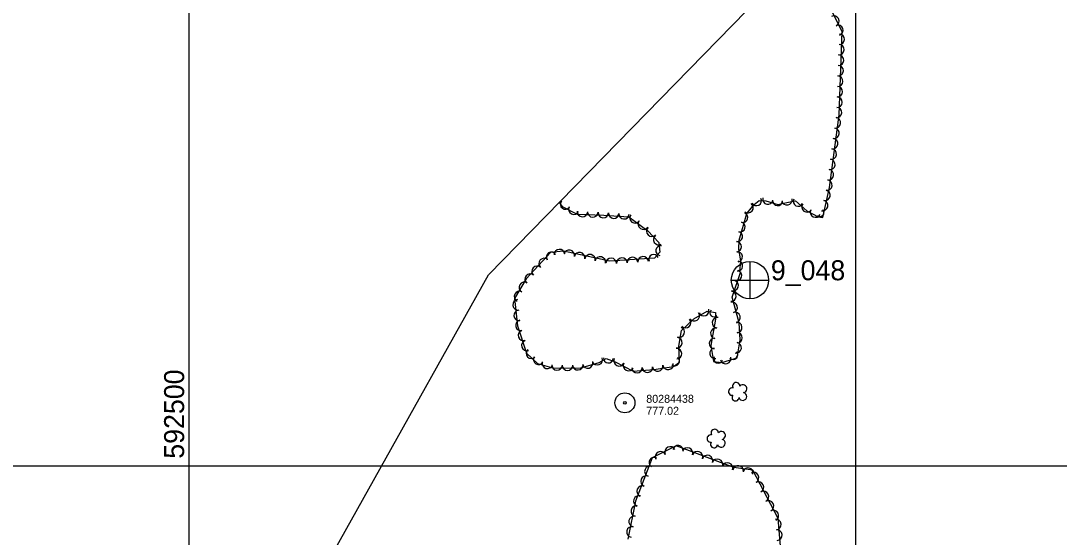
# Model space of a CAD drawing. Extents: x 591954 to 597000, y 198576 to 213500.
# Drawn here: x 592374 to 593152, y 205446 to 205834 of the extents above; entities that cross this region are included whole.
import ezdxf

# ---------------------------------------------------------------- set-up
doc = ezdxf.new("R2010")
doc.units = 0
for name, color, linetype in [('Level 10', 7, 'Continuous'), ('Level 18', 7, 'Continuous'), ('Level 4', 7, 'Continuous'), ('Level 6', 7, 'Continuous')]:
    doc.layers.add(name, color=color, linetype=linetype)

msp = doc.modelspace()

# ---------------------------------------------------------------- linework, layer by layer
at = {"layer": 'Level 10'}
for p, q in [((592500, 205500), (592500, 207000)), ((593000, 205500), (593000, 207000)), ((593000, 205500), (593000, 207000)), ((592500, 204500), (592500, 206000)), ((593000, 204500), (593000, 206000)), ((592000, 205500), (594000, 205500)), ((592500, 205500), (594000, 205500)), ((593000, 205500), (595500, 205500))]:
    msp.add_line(p, q, dxfattribs=at)
at = {"layer": 'Level 18'}
for points in [[(592918.21, 205689.08), (592923.7, 205696.05), (592927.4, 205698.89), (592932.55, 205698.75), (592941.38, 205695.82), (592948.22, 205697.39), (592954.69, 205698.66), (592963.18, 205691.25), (592971.76, 205686.76), (592975.23, 205686.14), (592980.21, 205708.68), (592987.55, 205763.28), (592989.79, 205825.79), (592982.46, 205839.93), (592973.61, 205840.43), (592963.59, 205841), (592952.87, 205845.33), (592946.63, 205852.42), (592944.94, 205863.05), (592944.94, 205868.97)], [(592777.39, 205697.51), (592779.87, 205694.35), (592791.02, 205688.77), (592810.95, 205687.84), (592829.83, 205686.68)], [(592912.97, 205645.89), (592913.73, 205653.52), (592912.26, 205662.57), (592912.42, 205669.15), (592918.21, 205689.08)], [(592829.83, 205686.68), (592844.02, 205676.24), (592852.17, 205667.43), (592853, 205660.2), (592849, 205655.61), (592815.51, 205653.38), (592780.71, 205660.88), (592770.97, 205659.86), (592752.8, 205640.08), (592744.11, 205625.55), (592746.28, 205605.02), (592752.99, 205584.46), (592761.38, 205576.72), (592773.5, 205573.27), (592793.81, 205573.49), (592807.41, 205577.35), (592812.63, 205580.34), (592819.48, 205578.06), (592832.98, 205570.99), (592848.51, 205572.3), (592863.14, 205574.36), (592867.86, 205577.62), (592867.35, 205589.69), (592869.16, 205601.56), (592878.44, 205610.2), (592888.49, 205615.96), (592894.82, 205614.83), (592894.7, 205609.89), (592891.32, 205590.23), (592893.29, 205578.11), (592899.6, 205577.36), (592911.09, 205580.86), (592913.33, 205594.48), (592912.59, 205607.23), (592907.28, 205626.49), (592913.67, 205645.77)], [(592944.59, 205427.95), (592941.72, 205460.35), (592922.66, 205496.64), (592908.46, 205498.67), (592865.24, 205514.96), (592847.27, 205505.92), (592834.66, 205473.46), (592828.91, 205444.85)]]:
    msp.add_lwpolyline(points, dxfattribs=at)
for centre, radius, start, end in [((592983.48, 205833.49), 3.94, 297.40614, 117.39082), ((592986.53, 205826.65), 3.84, 289.80316, 109.78784), ((592987.52, 205819.86), 3.94, 267.95446, 87.93914), ((592987.24, 205812), 3.94, 267.95446, 87.93914), ((592986.95, 205804.13), 3.94, 267.95446, 87.93914), ((592986.67, 205796.27), 3.94, 267.95446, 87.93914), ((592986.39, 205788.4), 3.94, 267.96173, 87.94641), ((592986.11, 205780.53), 3.94, 267.9542, 87.93888), ((592985.83, 205772.67), 3.94, 267.95446, 87.93914), ((592985.43, 205764.88), 3.93, 266.1868, 86.17148), ((592984.65, 205757.19), 3.94, 262.34807, 82.33275), ((592983.6, 205749.39), 3.94, 262.34904, 82.33372), ((592982.56, 205741.59), 3.94, 262.35626, 82.34093), ((592981.51, 205733.79), 3.94, 262.34904, 82.33372), ((592980.46, 205725.99), 3.94, 262.35529, 82.33996), ((592979.41, 205718.19), 3.94, 262.34904, 82.33372), ((592978.27, 205710.46), 3.93, 260.83279, 80.81746), ((592976.81, 205702.85), 3.94, 257.5357, 77.52038), ((592777.06, 205701.15), 3.9, 271.07632, 308.80136), ((592782.16, 205696.15), 3.81, 143.26566, 323.25033), ((592919.08, 205693.52), 3.94, 231.75148, 51.73616), ((592925.5, 205698.8), 3.72, 208.02755, 28.01223), ((592933.94, 205699.99), 3.9, 167.75882, 347.7435), ((592941.24, 205698.88), 3.79, 175.85528, 355.83996), ((592948.3, 205699.45), 3.94, 191.90157, 11.88625), ((592956.66, 205698.26), 3.62, 152.5116, 332.49628), ((592963.35, 205694.17), 3.91, 142.84488, 322.82956), ((592975.11, 205695.16), 3.94, 257.54123, 77.52591), ((592788.42, 205692.36), 3.9, 153.41632, 333.401), ((592794.98, 205690.64), 3.9, 177.22785, 357.21253), ((592802.77, 205690.27), 3.9, 177.317, 357.30168), ((592810.57, 205689.87), 3.9, 176.95664, 356.94132), ((592818.37, 205689.43), 3.9, 176.47808, 356.46276), ((592826.1, 205688.93), 3.85, 176.48233, 356.46701), ((592834.33, 205685.94), 3.97, 143.68323, 323.66791), ((592915.36, 205686.12), 3.64, 253.81577, 73.80045), ((592969.66, 205690.26), 3.93, 153.49484, 333.47952), ((592973.17, 205689.83), 2.91, 226.28255, 46.26723), ((592840.73, 205681.24), 3.97, 143.67896, 323.66363), ((592913.3, 205679.1), 3.68, 253.81749, 73.80217), ((592846.96, 205675.88), 3.96, 135.0179, 315.00257), ((592852.04, 205669.49), 3.81, 122.79119, 302.77587), ((592911.39, 205671.92), 3.66, 256.30515, 76.28983), ((592853.64, 205661.26), 3.66, 79.52417, 259.50885), ((592910.57, 205664.18), 3.67, 271.55413, 91.53881), ((592771.65, 205656.45), 3.74, 33.45549, 213.44017), ((592777.77, 205658.36), 3.95, 3.97704, 183.96172), ((592785.01, 205657.83), 3.97, 347.84436, 167.82904), ((592792.78, 205656.15), 3.97, 347.85294, 167.83761), ((592800.54, 205654.48), 3.97, 347.84588, 167.83056), ((592808.3, 205652.81), 3.97, 347.85142, 167.83609), ((592832.51, 205652.43), 3.97, 3.81262, 183.79729), ((592840.43, 205652.96), 3.97, 3.8131, 183.79778), ((592848.38, 205654.86), 3.68, 21.69484, 201.67951), ((592911.25, 205656.64), 3.68, 278.82074, 98.80542), ((592760.92, 205645.85), 3.97, 47.43693, 227.42161), ((592766.29, 205651.69), 3.97, 47.43693, 227.42161), ((592816.48, 205651.8), 3.94, 357.88845, 177.87313), ((592824.58, 205651.9), 3.97, 3.8131, 183.79778), ((592911.43, 205649.83), 3.68, 264.31797, 84.30265), ((592755.79, 205639.96), 3.95, 50.6214, 230.60608), ((592910.49, 205642.69), 3.93, 251.66501, 71.64969), ((592751.43, 205633.74), 3.97, 59.12434, 239.10901), ((592907.98, 205635.2), 3.97, 251.66398, 71.64866), ((592747.74, 205627.03), 3.87, 64.13081, 244.11549), ((592906.46, 205627.12), 3.8, 266.14748, 86.13216), ((592746.71, 205620.7), 3.97, 96.02913, 276.01381), ((592886.06, 205616.15), 3.8, 200.80811, 20.79279), ((592907.24, 205618.81), 3.97, 285.42479, 105.40946), ((592747.55, 205612.81), 3.97, 96.02913, 276.01381), ((592872.33, 205607.35), 3.97, 222.98174, 42.96641), ((592878.78, 205612.46), 3.95, 213.86073, 33.84541), ((592893.62, 205614.71), 3.04, 136.64081, 316.62549), ((592896.23, 205607.25), 3.96, 81.90822, 261.8929), ((592909.35, 205611.15), 3.97, 285.43174, 105.41642), ((592748.77, 205605.23), 3.95, 102.56559, 282.55026), ((592750.82, 205597.8), 3.97, 108.08439, 288.06907), ((592867.71, 205600.22), 3.79, 250.45147, 70.43615), ((592895, 205599.35), 3.97, 80.2559, 260.24058), ((592910.64, 205603.77), 3.96, 274.3343, 94.31898), ((592753.28, 205590.25), 3.97, 108.08439, 288.06907), ((592865.8, 205592.28), 3.96, 263.52443, 83.5091), ((592894.03, 205591.72), 3.93, 85.73434, 265.71901), ((592910.9, 205596.05), 3.95, 269.43472, 89.4194), ((592756.66, 205584.31), 3.89, 132.12993, 312.11461), ((592865.51, 205584.06), 3.97, 272.45459, 92.43926), ((592894.38, 205584.37), 3.97, 99.23274, 279.21742), ((592910.24, 205588.49), 3.97, 260.68768, 80.67236), ((592762.11, 205579.68), 3.87, 147.45753, 327.4422), ((592798.86, 205577.09), 3.97, 195.84502, 15.8297), ((592806.12, 205579.57), 3.94, 202.19644, 22.18112), ((592814.37, 205580.79), 3.68, 175.64596, 355.63064), ((592822.36, 205578.74), 3.96, 154.29312, 334.2778), ((592864.13, 205578.5), 3.54, 232.518, 52.50268), ((592896.77, 205580.39), 3.38, 156.4249, 336.40958), ((592902.41, 205580.47), 3.95, 195.61752, 15.6022), ((592907.98, 205583.17), 3.38, 223.90619, 43.89086), ((592768.67, 205576.81), 3.97, 164.12669, 344.11136), ((592775.96, 205575.59), 3.94, 177.24576, 357.23043), ((592783.75, 205575.46), 3.97, 180.63536, 0.62004), ((592791.53, 205575.78), 3.95, 184.20865, 4.19333), ((592829.51, 205575.15), 3.97, 152.3486, 332.33328), ((592835.94, 205573.56), 3.9, 180.75706, 0.74174), ((592843.64, 205573.97), 3.97, 184.8474, 4.83208), ((592851.43, 205574.83), 3.97, 187.70913, 7.6938), ((592859.21, 205575.98), 3.95, 189.20302, 9.1877), ((592907.29, 205555.61), 2.78, 78.07156, 279.08261), ((592910.29, 205559.69), 2.78, 1.39455, 209.16754), ((592915.22, 205551.98), 2.97, 196.07448, 79.04774), ((592915.33, 205557.83), 2.97, 278.42366, 139.65754), ((592909.75, 205551.21), 2.61, 140.77971, 358.71232), ((592894.16, 205524.56), 2.78, 1.39455, 209.16754), ((592899.2, 205522.7), 2.97, 278.42366, 139.65754), ((592891.16, 205520.48), 2.78, 78.07156, 279.08261), ((592893.62, 205516.08), 2.61, 140.77971, 358.71232), ((592899.09, 205516.85), 2.97, 196.07448, 79.04774), ((592853.55, 205506.74), 4, 26.72022, 206.70489), ((592860.69, 205510.34), 4, 26.71699, 206.70167), ((592866.73, 205511.52), 3.73, 351.53797, 171.52265), ((592873.71, 205509.53), 4, 339.35007, 159.33475), ((592881.19, 205506.72), 4, 339.3526, 159.33728), ((592848.77, 205502.54), 3.8, 58.66748, 238.65216), ((592888.66, 205503.9), 4, 339.3526, 159.33728), ((592896.14, 205501.08), 4, 339.34336, 159.32804), ((592903.62, 205498.26), 4, 339.3526, 159.33728), ((592845.6, 205495.85), 4, 68.77609, 248.76077), ((592911.72, 205496.14), 3.99, 351.28879, 171.27346), ((592919.07, 205494.67), 3.77, 344.1708, 164.15548), ((592923.25, 205491.03), 4, 297.71745, 117.70213), ((592839.81, 205480.95), 4, 68.77609, 248.76077), ((592842.7, 205488.4), 4, 68.78277, 248.76745), ((592926.96, 205483.95), 4, 297.71745, 117.70213), ((592837.21, 205473.56), 3.98, 72.66265, 252.64733), ((592930.68, 205476.88), 4, 297.71745, 117.70213), ((592835.3, 205466.05), 4, 78.65554, 258.64022), ((592934.4, 205469.8), 4, 297.71745, 117.70213), ((592833.73, 205458.22), 4, 78.66258, 258.64725), ((592938.06, 205462.74), 3.99, 297.12538, 117.11006), ((592832.16, 205450.38), 4, 78.65554, 258.64022), ((592940.01, 205455.98), 4, 275.06187, 95.04655), ((592940.71, 205448.01), 4, 275.06839, 95.05306)]:
    msp.add_arc(centre, radius, start, end, dxfattribs=at)
at = {"layer": 'Level 4'}
for p, q in [((592920.54, 205653.21), (592920.48, 205625.36)), ((592920.54, 205653.21), (592920.48, 205625.36)), ((592906.63, 205639.18), (592934.54, 205639.17)), ((592906.63, 205639.18), (592934.54, 205639.17))]:
    msp.add_line(p, q, dxfattribs=at)
for points in [[(592724.44, 205643.32), (593573.84, 206512.56)], [(592093.72, 204732.92), (592069.11, 205151.36), (592455.29, 205161.69), (592724.44, 205643.32)]]:
    msp.add_lwpolyline(points, dxfattribs=at)
msp.add_circle((592920.59, 205639.19), 14, dxfattribs=at)
msp.add_circle((592920.59, 205639.19), 14, dxfattribs=at)
at = {"layer": 'Level 6'}
for radius in [7.5, 7.5, 0.96, 0.96]:
    msp.add_circle((592826.81, 205547.23), radius, dxfattribs=at)

# ---------------------------------------------------------------- texts
at = {"layer": 'Level 10'}
msp.add_text(' 592500 ', height=15, rotation=90, dxfattribs=at).set_placement((592496.25, 205499.73))
at = {"layer": 'Level 4'}
msp.add_text('9_048', height=15, dxfattribs=at).set_placement((592936.25, 205639.12))
msp.add_text('9_048', height=15, dxfattribs=at).set_placement((592936.25, 205639.12))
at = {"layer": 'Level 6'}
for s, p in [('80284438', (592842.82, 205547.23)), ('80284438', (592842.82, 205547.23)), ('777.02', (592842.82, 205538.23)), ('777.02', (592842.82, 205538.23))]:
    msp.add_text(s, height=6, dxfattribs=at).set_placement(p)

doc.saveas('drawing.dxf')
